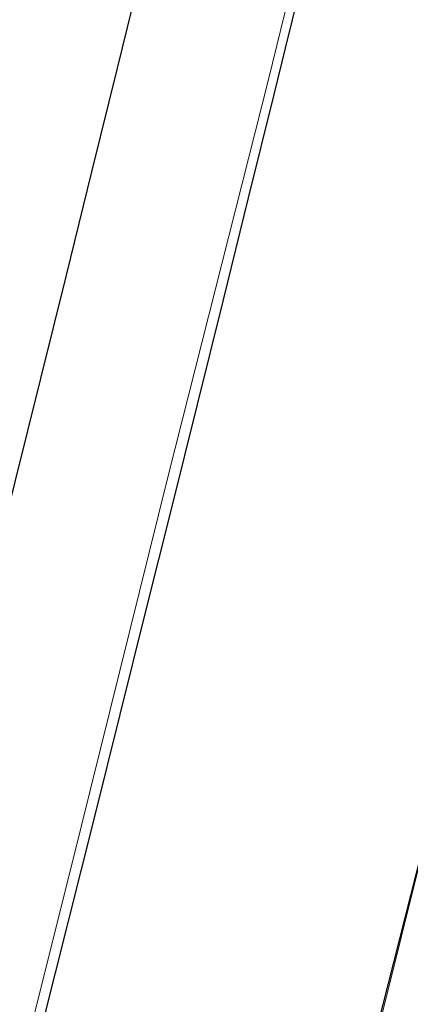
# Model space of a CAD drawing. Header units: metres. Extents: x 102313 to 104557, y 415820 to 422103.
# Tile 686 of 865: x 103762 to 103780, y 419250 to 419296. Entities that reach past the tile are written whole.
import ezdxf

# ---------------------------------------------------------------- set-up
doc = ezdxf.new("R2010")
doc.units = ezdxf.units.M
doc.header["$MEASUREMENT"] = 0
doc.layers.add('N-WE-VH-KANTVERHARDING-GD', color=6, linetype='Continuous', lineweight=30)
doc.layers.add('Wegdeel', color=254, linetype='Continuous', lineweight=0)

msp = doc.modelspace()

# ---------------------------------------------------------------- linework, layer by layer
at = {"layer": 'N-WE-VH-KANTVERHARDING-GD', "flags": 128}
for points in [[(103938.122, 420008.729), (103929.212, 419956.023), (103917.54, 419890.643), (103904.148, 419818.719), (103895.328, 419772.86), (103879.323, 419692.029), (103868.789, 419641.128), (103859.751, 419597.65), (103850.171, 419553.164), (103841.185, 419512.285), (103831.03, 419467.189), (103827.323, 419451.05), (103819.703, 419417.647), (103805.967, 419359.663), (103796.787, 419321.155), (103784.348, 419271.121), (103774.215, 419231.059), (103756.213, 419160.926), (103739.998, 419099.494), (103726.902, 419050.989)], [(103779.593, 419347.542), (103778.421, 419342.68), (103777.247, 419337.82), (103776.07, 419332.96), (103774.89, 419328.101), (103773.709, 419323.242), (103772.524, 419318.384), (103771.337, 419313.527), (103770.148, 419308.67), (103768.956, 419303.813), (103767.762, 419298.958), (103766.565, 419294.103), (103765.366, 419289.248), (103764.165, 419284.394), (103762.96, 419279.541), (103761.754, 419274.689), (103760.545, 419269.837), (103759.333, 419264.985), (103758.119, 419260.135), (103756.902, 419255.285), (103755.683, 419250.435), (103754.462, 419245.586)], [(103763.061, 419249.225), (103764.279, 419254.073), (103765.495, 419258.921), (103766.708, 419263.77), (103767.919, 419268.619), (103769.127, 419273.469), (103770.333, 419278.32), (103771.537, 419283.171), (103772.738, 419288.023), (103773.936, 419292.876), (103774.472, 419295.049), (103775.132, 419297.729), (103776.326, 419302.583), (103777.517, 419307.437), (103778.705, 419312.292), (103779.891, 419317.148), (103781.075, 419322.004), (103782.256, 419326.861), (103782.466, 419327.727)]]:
    msp.add_lwpolyline(points, dxfattribs=at)
at = {"layer": 'Wegdeel', "flags": 128}
for points in [[(103815.549, 419400), (103815.207, 419398.548), (103810.626, 419379.063), (103805.967, 419359.663), (103801.886, 419342.743), (103796.787, 419321.155), (103789.821, 419293.354), (103784.348, 419271.121), (103778.44, 419247.412), (103772.698, 419225.189), (103767.947, 419206.435), (103762.346, 419184.604), (103756.213, 419160.926), (103749.666, 419135.91), (103745.053, 419118.587), (103739.998, 419099.494)], [(103724.687, 419102.597), (103731.329, 419128.265), (103737.455, 419151.473), (103743.197, 419173.14), (103749.757, 419198.697), (103754.822, 419218.584), (103759.561, 419237.315), (103764.873, 419258.505), (103768.981, 419275.042), (103773.677, 419293.572), (103778.337, 419312.622), (103782.029, 419328.163), (103781.732, 419328.459)]]:
    msp.add_lwpolyline(points, dxfattribs=at)

doc.saveas('drawing.dxf')
